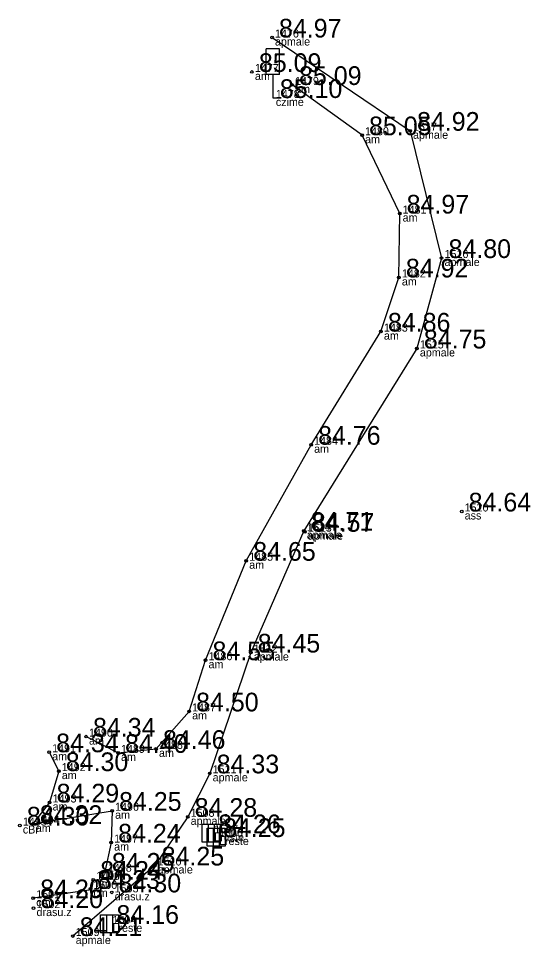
# Model space of a CAD drawing. Extents: x 614911 to 615803, y 262110 to 264311.
# Drawn here: x 615469.14 to 615488.31, y 263484.87 to 263519.64 of the extents above; entities that cross this region are included whole.
import ezdxf

# ---------------------------------------------------------------- set-up
doc = ezdxf.new("R2010")
doc.units = 0
for name, color, linetype in [('Level 16', 7, 'Continuous'), ('Level 37', 7, 'Continuous'), ('Level 48', 7, 'Continuous'), ('Level 53', 7, 'Continuous'), ('Level 54', 7, 'Continuous'), ('Level 57', 7, 'Continuous'), ('Level 58', 7, 'Continuous')]:
    doc.layers.add(name, color=color, linetype=linetype)

msp = doc.modelspace()

# ---------------------------------------------------------------- linework, layer by layer
at = {"layer": 'Level 16'}
for p, q in [((615478.909, 263518.507), (615478.409, 263518.507)), ((615478.409, 263517.538), (615478.409, 263518.507)), ((615478.909, 263517.538), (615478.909, 263518.507)), ((615478.909, 263517.538), (615478.409, 263517.538)), ((615478.663, 263517.538), (615478.663, 263516.66)), ((615478.663, 263516.66), (615478.978, 263516.66))]:
    msp.add_line(p, q, dxfattribs=at)
at = {"layer": 'Level 37'}
for points in [[(615478.631, 263518.925), (615483.802, 263515.432), (615484.983, 263510.664), (615484.058, 263507.276), (615479.822, 263500.444), (615477.834, 263495.883), (615476.297, 263491.357), (615475.473, 263489.728), (615474.237, 263487.905), (615471.166, 263485.262)], [(615471.665, 263492.733), (615472.864, 263492.124), (615474.286, 263492.273), (615475.527, 263493.678), (615476.142, 263495.596), (615477.666, 263499.322), (615480.096, 263503.668), (615482.712, 263507.907), (615483.385, 263509.936), (615483.413, 263512.33), (615482.005, 263515.264), (615479.383, 263517.147)], [(615470.284, 263492.147), (615470.645, 263491.441), (615470.302, 263490.265), (615469.673, 263489.459)], [(615469.673, 263489.459), (615472.641, 263489.955), (615472.606, 263488.764), (615472.371, 263487.672)], [(615471.936, 263487.369), (615471.864, 263486.994), (615469.688, 263486.678)]]:
    msp.add_lwpolyline(points, dxfattribs=at)
at = {"layer": 'Level 48'}
for p, q in [((615476.242, 263489.452), (615476.242, 263488.777)), ((615476.467, 263489.452), (615476.467, 263488.777)), ((615476.422, 263489.309), (615476.422, 263488.634)), ((615476.647, 263489.309), (615476.647, 263488.634)), ((615472.431, 263486.055), (615472.431, 263485.38)), ((615472.656, 263486.055), (615472.656, 263485.38))]:
    msp.add_line(p, q, dxfattribs=at)
for points in [[(615476.017, 263489.452), (615476.692, 263489.452), (615476.692, 263488.777), (615476.017, 263488.777)], [(615476.197, 263489.309), (615476.872, 263489.309), (615476.872, 263488.634), (615476.197, 263488.634)], [(615472.206, 263486.055), (615472.881, 263486.055), (615472.881, 263485.38), (615472.206, 263485.38)]]:
    msp.add_lwpolyline(points, close=True, dxfattribs=at)
at = {"layer": 'Level 57'}
for centre in [(615478.631, 263518.925), (615477.88, 263517.634), (615479.383, 263517.147), (615483.802, 263515.432), (615482.005, 263515.264), (615483.413, 263512.33), (615484.983, 263510.664), (615483.385, 263509.936), (615482.712, 263507.907), (615484.058, 263507.276), (615480.096, 263503.668), (615485.736, 263501.168), (615479.822, 263500.444), (615479.863, 263500.409), (615477.666, 263499.322), (615477.834, 263495.883), (615476.142, 263495.596), (615475.527, 263493.678), (615471.665, 263492.733), (615470.284, 263492.147), (615472.864, 263492.124), (615474.286, 263492.273), (615470.645, 263491.441), (615476.297, 263491.357), (615470.302, 263490.265), (615472.641, 263489.955), (615475.473, 263489.728), (615469.187, 263489.402), (615469.673, 263489.459), (615472.606, 263488.764), (615474.237, 263487.905), (615472.371, 263487.672), (615471.936, 263487.369), (615471.829, 263487.029), (615472.626, 263486.897), (615469.688, 263486.678), (615469.699, 263486.309), (615471.166, 263485.262)]:
    msp.add_circle(centre, 0.05, dxfattribs=at)
at = {"layer": 'Level 58'}
for centre in [(615478.631, 263518.925), (615477.88, 263517.634), (615479.383, 263517.147), (615483.802, 263515.432), (615482.005, 263515.264), (615483.413, 263512.33), (615484.983, 263510.664), (615483.385, 263509.936), (615482.712, 263507.907), (615484.058, 263507.276), (615480.096, 263503.668), (615485.736, 263501.168), (615479.822, 263500.444), (615479.863, 263500.409), (615477.666, 263499.322), (615477.834, 263495.883), (615476.142, 263495.596), (615475.527, 263493.678), (615471.665, 263492.733), (615470.284, 263492.147), (615472.864, 263492.124), (615474.286, 263492.273), (615470.645, 263491.441), (615476.297, 263491.357), (615470.302, 263490.265), (615472.641, 263489.955), (615475.473, 263489.728), (615469.187, 263489.402), (615469.673, 263489.459), (615472.606, 263488.764), (615474.237, 263487.905), (615472.371, 263487.672), (615471.936, 263487.369), (615471.829, 263487.029), (615472.626, 263486.897), (615469.688, 263486.678), (615469.699, 263486.309), (615471.166, 263485.262)]:
    msp.add_circle(centre, 0.05, dxfattribs=at)

# ---------------------------------------------------------------- texts
at = {"layer": 'Level 48'}
for s, p in [(' 84.26', (615476.355, 263489.114)), (' 84.25', (615476.535, 263488.971)), (' 84.16', (615472.544, 263485.717))]:
    msp.add_text(s, height=0.7, dxfattribs=at).set_placement(p)
at = {"layer": 'Level 53'}
for s, p in [(' apmale', (615478.631, 263518.625)), (' am', (615477.88, 263517.334)), (' am', (615479.383, 263516.847)), (' czime', (615478.663, 263516.36)), (' apmale', (615483.802, 263515.132)), (' am', (615482.005, 263514.964)), (' am', (615483.413, 263512.03)), (' apmale', (615484.983, 263510.364)), (' am', (615483.385, 263509.636)), (' am', (615482.712, 263507.607)), (' apmale', (615484.058, 263506.976)), (' am', (615480.096, 263503.368)), (' ass', (615485.736, 263500.868)), (' apmale', (615479.822, 263500.144)), (' apmale', (615479.863, 263500.109)), (' am', (615477.666, 263499.022)), (' apmale', (615477.834, 263495.583)), (' am', (615476.142, 263495.296)), (' am', (615475.527, 263493.378)), (' am', (615471.665, 263492.433)), (' am', (615474.286, 263491.973)), (' am', (615470.284, 263491.847)), (' am', (615472.864, 263491.824)), (' am', (615470.645, 263491.141)), (' apmale', (615476.297, 263491.057)), (' am', (615470.302, 263489.965)), (' am', (615472.641, 263489.655)), (' apmale', (615475.473, 263489.428)), (' cBr', (615469.187, 263489.102)), (' am', (615469.673, 263489.159)), (' Lreste', (615476.355, 263488.814)), (' am', (615472.606, 263488.464)), (' Lreste', (615476.535, 263488.671)), (' am', (615472.371, 263487.372)), (' apmale', (615474.237, 263487.605)), (' cm', (615471.936, 263487.069)), (' cm', (615471.829, 263486.729)), (' drasu.z', (615472.626, 263486.597)), (' cm', (615469.688, 263486.378)), (' drasu.z', (615469.699, 263486.009)), (' Lreste', (615472.544, 263485.417)), (' apmale', (615471.166, 263484.962))]:
    msp.add_text(s, height=0.3, dxfattribs=at).set_placement(p)
at = {"layer": 'Level 54'}
for s, p in [(' 1476', (615478.631, 263518.925)), (' 1477', (615477.88, 263517.634)), (' 1479', (615479.383, 263517.147)), (' 1478', (615478.663, 263516.66)), (' 1480', (615482.005, 263515.264)), (' 1517', (615483.802, 263515.432)), (' 1481', (615483.413, 263512.33)), (' 1516', (615484.983, 263510.664)), (' 1482', (615483.385, 263509.936)), (' 1483', (615482.712, 263507.907)), (' 1515', (615484.058, 263507.276)), (' 1484', (615480.096, 263503.668)), (' 1520', (615485.736, 263501.168)), (' 1514', (615479.822, 263500.444)), (' 1513', (615479.863, 263500.409)), (' 1485', (615477.666, 263499.322)), (' 1512', (615477.834, 263495.883)), (' 1486', (615476.142, 263495.596)), (' 1487', (615475.527, 263493.678)), (' 1490', (615471.665, 263492.733)), (' 1488', (615474.286, 263492.273)), (' 1491', (615470.284, 263492.147)), (' 1489', (615472.864, 263492.124)), (' 1492', (615470.645, 263491.441)), (' 1511', (615476.297, 263491.357)), (' 1493', (615470.302, 263490.265)), (' 1496', (615472.641, 263489.955)), (' 1508', (615475.473, 263489.728)), (' 1495', (615469.187, 263489.402)), (' 1494', (615469.673, 263489.459)), (' 1507', (615476.355, 263489.114)), (' 1497', (615472.606, 263488.764)), (' 1506', (615476.535, 263488.971)), (' 1498', (615472.371, 263487.672)), (' 1510', (615474.237, 263487.905)), (' 1499', (615471.936, 263487.369)), (' 1500', (615471.829, 263487.029)), (' 1501', (615469.688, 263486.678)), (' 1503', (615472.626, 263486.897)), (' 1502', (615469.699, 263486.309)), (' 1504', (615472.544, 263485.717)), (' 1509', (615471.166, 263485.262))]:
    msp.add_text(s, height=0.3, dxfattribs=at).set_placement(p)
at = {"layer": 'Level 58'}
for s, p in [(' 84.97', (615478.631, 263518.925)), (' 85.09', (615477.88, 263517.634)), (' 85.09', (615479.383, 263517.147)), (' 85.10', (615478.663, 263516.66)), (' 84.92', (615483.802, 263515.432)), (' 85.05', (615482.005, 263515.264)), (' 84.97', (615483.413, 263512.33)), (' 84.80', (615484.983, 263510.664)), (' 84.92', (615483.385, 263509.936)), (' 84.86', (615482.712, 263507.907)), (' 84.75', (615484.058, 263507.276)), (' 84.76', (615480.096, 263503.668)), (' 84.64', (615485.736, 263501.168)), (' 84.71', (615479.822, 263500.444)), (' 84.57', (615479.863, 263500.409)), (' 84.65', (615477.666, 263499.322)), (' 84.55', (615476.142, 263495.596)), (' 84.45', (615477.834, 263495.883)), (' 84.50', (615475.527, 263493.678)), (' 84.34', (615471.665, 263492.733)), (' 84.34', (615470.284, 263492.147)), (' 84.40', (615472.864, 263492.124)), (' 84.46', (615474.286, 263492.273)), (' 84.30', (615470.645, 263491.441)), (' 84.33', (615476.297, 263491.357)), (' 84.29', (615470.302, 263490.265)), (' 84.25', (615472.641, 263489.955)), (' 84.28', (615475.473, 263489.728)), (' 84.30', (615469.187, 263489.402)), (' 84.32', (615469.673, 263489.459)), (' 84.24', (615472.606, 263488.764)), (' 84.25', (615472.371, 263487.672)), (' 84.25', (615474.237, 263487.905)), (' 84.24', (615471.936, 263487.369)), (' 84.23', (615471.829, 263487.029)), (' 84.30', (615472.626, 263486.897)), (' 84.20', (615469.688, 263486.678)), (' 84.20', (615469.699, 263486.309)), (' 84.21', (615471.166, 263485.262))]:
    msp.add_text(s, height=0.7, dxfattribs=at).set_placement(p)

doc.saveas('drawing.dxf')
